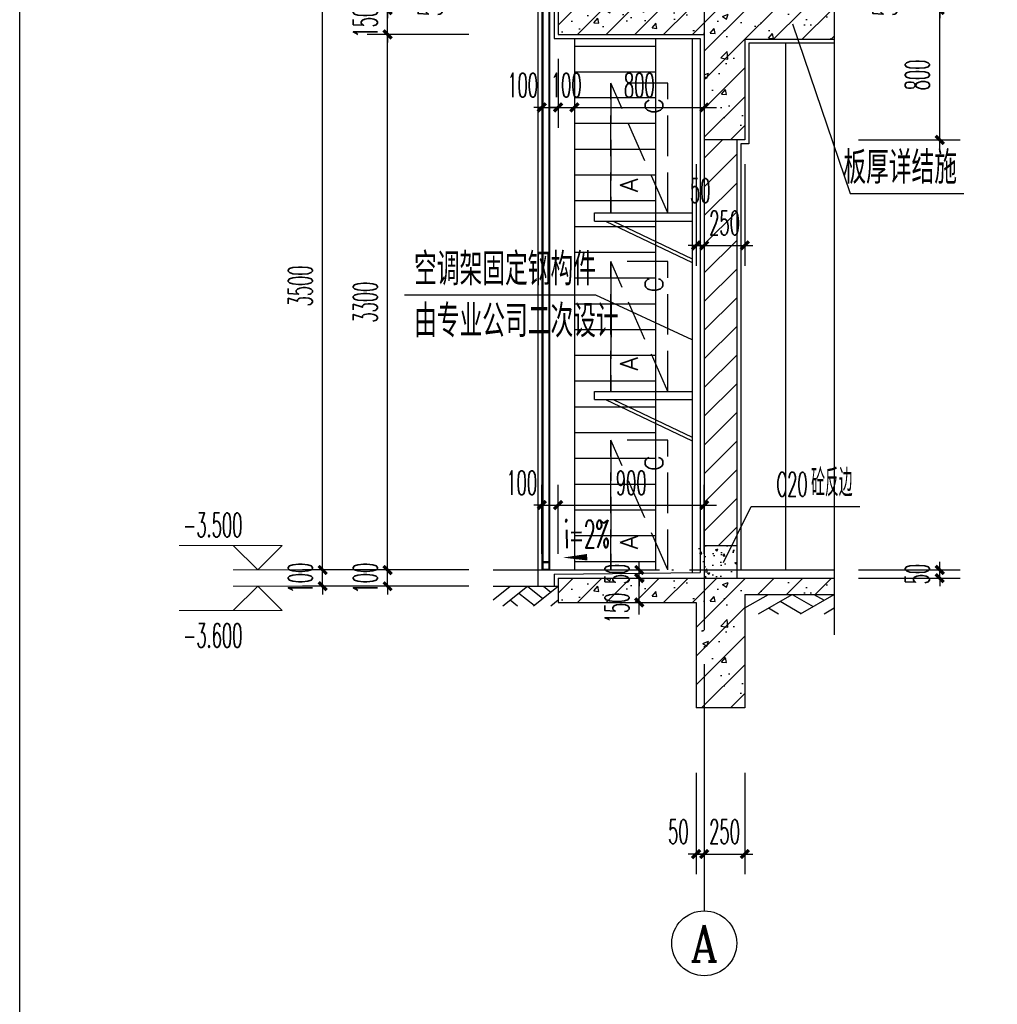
# Model space of a CAD drawing. Extents: x 1779708 to 7299578, y -1121471 to 88434.
# Tile 973 of 1056: x 6988319 to 6994339, y -979849 to -973783. Entities that reach past the tile are written whole.
import ezdxf
from ezdxf.enums import TextEntityAlignment as Align

# ---------------------------------------------------------------- set-up
doc = ezdxf.new("R2010")
doc.units = 0
doc.header["$LTSCALE"] = 1000
doc.header["$MEASUREMENT"] = 0
doc.linetypes.add('DASH', pattern=[0.35, 0.25, -0.1])
doc.linetypes.add('DOTE', pattern=[2.42, 2, -0.2, 0.02, -0.2])
doc.layers.get('0').update_dxf_attribs({"linetype": 'CONTINUOUS'})
doc.layers.get('Defpoints').update_dxf_attribs({"linetype": 'CONTINUOUS'})
for name, color, linetype in [('AXIS', 3, 'CONTINUOUS'), ('AXIS_TEXT', 7, 'CONTINUOUS'), ('DIM_LEAD', 3, 'CONTINUOUS'), ('DIM_SYMB', 3, 'CONTINUOUS'), ('DOTE', 1, 'DOTE'), ('J-空调', 64, 'CONTINUOUS'), ('PUB_TAB', 7, 'CONTINUOUS'), ('PUB_TEXT', 7, 'CONTINUOUS'), ('WALL', 255, 'CONTINUOUS'), ('WINDOW', 2, 'CONTINUOUS'), ('可见线', 6, 'CONTINUOUS'), ('填充细线', 8, 'CONTINUOUS'), ('立面中线', 140, 'CONTINUOUS'), ('立面粗线', 30, 'CONTINUOUS'), ('立面细线', 114, 'CONTINUOUS'), ('粉刷线', 213, 'CONTINUOUS')]:
    doc.layers.add(name, color=color, linetype=linetype)
doc.layers.add('DIM_ELEV', color=3, linetype='CONTINUOUS', lineweight=13)
doc.styles.add('_TCH_AXIS', font='COMPLEX', dxfattribs={"bigfont": 'GBCBIG'})
doc.styles.add('_TCH_DIM', font='SIMPLEX.shx', dxfattribs={"width": 0.7, "bigfont": 'GBCBIG.shx'})
doc.styles.add('_TCH_DIM_T3', font='SIMPLEX.shx', dxfattribs={"width": 0.494118, "bigfont": 'GBCBIG.shx'})
doc.styles.add('COMPLEX', font='COMPLEX')
doc.styles.add('dim_font', font='SIMPLEX.shx', dxfattribs={"width": 0.8})
doc.styles.add('HZTXT', font='simplex.shx', dxfattribs={"width": 0.7, "bigfont": 'HZTXT.shx'})
doc.dimstyles.new('_TCH_ARCH&&50', dxfattribs={"dimtxt": 148.75, "dimasz": 50, "dimexe": 125, "dimexo": 150, "dimgap": 63.125, "dimtad": 1, "dimdec": 0, "dimzin": 0, "dimdsep": 46, "dimtxsty": '_TCH_DIM_T3', "dimblk": 'ARCHTICK', "dimcen": 0.09, "dimdle": 75, "dimclrt": 7, "dimazin": 2, "dimtfac": 1, "dimtdec": 0, "dimtix": 1, "dimtmove": 2, "dimatfit": 3, "dimfxl": 250, "dimtolj": 1, "dimtzin": 0, "dimarcsym": 0})

# ---------------------------------------------------------------- blocks, each defined once
blk = doc.blocks.new('3r13ef')
at = {"layer": 'J-空调', "linetype": 'DASH'}
blk.add_line((0, 0), (800, 350), dxfattribs=at)
blk.add_lwpolyline([(800, 350), (0, 350)], close=True, dxfattribs=at)
blk.add_lwpolyline([(0, 350), (0, 0), (800, 0), (800, 350)], dxfattribs=at)
at = {"layer": 'J-空调', "style": 'dim_font'}
for s, p in [('A', (128.2, 183.7)), ('C', (609.5, 29.8))]:
    blk.add_text(s, height=109.5, dxfattribs=at).set_placement(p)
blk = doc.blocks.new('A$C2A051399')
at = {"layer": '可见线'}
for p, q in [((0, 304.6), (600, 304.6)), ((0, 254.6), (0, 304.6)), ((0, 254.6), (600, 254.6)), ((66.6, 254.6), (600, 0)), ((113.1, 254.6), (600, 22.2))]:
    blk.add_line(p, q, dxfattribs=at)
at = {"layer": 'J-空调', "extrusion": (0, 0, -1), "xscale": -1, "zscale": -1, "rotation": 270}
blk.add_blockref('3r13ef', (-450, 304.6), dxfattribs=at)
blk = doc.blocks.new('_ArchTick')
at = {"color": 0, "linetype": 'ByBlock', "const_width": 0.4}
blk.add_lwpolyline([(-0.5, -0.5), (0.5, 0.5)], dxfattribs=at)
blk = doc.blocks.new('*D943')
at = {"layer": 'AXIS', "color": 0, "lineweight": -2, "transparency": 16777216}
for p, q in [((6990184.6, -977173.2), (6990184.6, -977123.2)), ((6991084.6, -977173.2), (6990059.6, -977173.2)), ((6990184.6, -977273.2), (6990184.6, -977173.2)), ((6991084.6, -977273.2), (6990059.6, -977273.2)), ((6990184.6, -977273.2), (6990184.6, -977323.2))]:
    blk.add_line(p, q, dxfattribs=at)
at = {"layer": 'Defpoints', "color": 0, "transparency": 16777216}
for p in [(6990184.6, -977173.2), (6991234.6, -977173.2), (6991234.6, -977273.2)]:
    blk.add_point(p, dxfattribs=at)
at = {"layer": 'AXIS', "color": 0, "lineweight": -2, "transparency": 16777216, "xscale": 50, "yscale": 50, "zscale": 50}
for p, rotation in [((6990184.6, -977173.2), 270), ((6990184.6, -977273.2), 90)]:
    blk.add_blockref('_ArchTick', p, dxfattribs=dict(at, rotation=rotation))
at = {"layer": 'AXIS', "color": 7, "transparency": 16777216, "insert": (6990047.1, -977223.2), "char_height": 148.75, "attachment_point": 5, "rotation": 90, "style": '_TCH_DIM_T3'}
blk.add_mtext('\\A1;100', dxfattribs=at)
blk = doc.blocks.new('*D944')
at = {"layer": 'AXIS', "color": 0, "lineweight": -2, "transparency": 16777216}
for p, q in [((6990184.6, -977248.2), (6990184.6, -973598.2)), ((6991084.6, -973673.2), (6990059.6, -973673.2)), ((6991084.6, -977173.2), (6990059.6, -977173.2))]:
    blk.add_line(p, q, dxfattribs=at)
at = {"layer": 'Defpoints', "color": 0, "transparency": 16777216}
for p in [(6990184.6, -973673.2), (6991234.6, -973673.2), (6991234.6, -977173.2)]:
    blk.add_point(p, dxfattribs=at)
at = {"layer": 'AXIS', "color": 0, "lineweight": -2, "transparency": 16777216, "xscale": 50, "yscale": 50, "zscale": 50}
for p, rotation in [((6990184.6, -973673.2), 90), ((6990184.6, -977173.2), 270)]:
    blk.add_blockref('_ArchTick', p, dxfattribs=dict(at, rotation=rotation))
at = {"layer": 'AXIS', "color": 7, "transparency": 16777216, "insert": (6990047.1, -975423.2), "char_height": 148.75, "attachment_point": 5, "rotation": 90, "style": '_TCH_DIM_T3'}
blk.add_mtext('\\A1;3500', dxfattribs=at)
blk = doc.blocks.new('*D952')
at = {"layer": 'AXIS', "color": 0, "lineweight": -2, "transparency": 16777216}
for p, q in [((6992484.6, -978423.2), (6992484.6, -979048.2)), ((6992534.6, -978423.2), (6992534.6, -979048.2)), ((6992484.6, -978923.2), (6992434.6, -978923.2)), ((6992484.6, -978923.2), (6992534.6, -978923.2)), ((6992534.6, -978923.2), (6992584.6, -978923.2))]:
    blk.add_line(p, q, dxfattribs=at)
at = {"layer": 'Defpoints', "color": 0, "transparency": 16777216}
for p in [(6992484.6, -978273.2), (6992534.6, -978273.2), (6992534.6, -978923.2)]:
    blk.add_point(p, dxfattribs=at)
at = {"layer": 'AXIS', "color": 0, "lineweight": -2, "transparency": 16777216, "xscale": 50, "yscale": 50, "zscale": 50}
blk.add_blockref('_ArchTick', (6992484.6, -978923.2), dxfattribs=at)
at = {"layer": 'AXIS', "color": 0, "lineweight": -2, "transparency": 16777216, "xscale": 50, "yscale": 50, "zscale": 50, "rotation": 180}
blk.add_blockref('_ArchTick', (6992534.6, -978923.2), dxfattribs=at)
at = {"layer": 'AXIS', "color": 7, "transparency": 16777216, "insert": (6992375.1, -978785.7), "char_height": 148.75, "attachment_point": 5, "style": '_TCH_DIM_T3'}
blk.add_mtext('\\A1;50', dxfattribs=at)
blk = doc.blocks.new('*D953')
at = {"layer": 'AXIS', "color": 0, "lineweight": -2, "transparency": 16777216}
for p, q in [((6992534.6, -978423.2), (6992534.6, -979048.2)), ((6992784.6, -978423.2), (6992784.6, -979048.2)), ((6992534.6, -978923.2), (6992484.6, -978923.2)), ((6992534.6, -978923.2), (6992784.6, -978923.2)), ((6992784.6, -978923.2), (6992834.6, -978923.2))]:
    blk.add_line(p, q, dxfattribs=at)
at = {"layer": 'Defpoints', "color": 0, "transparency": 16777216}
for p in [(6992534.6, -978273.2), (6992784.6, -978273.2), (6992784.6, -978923.2)]:
    blk.add_point(p, dxfattribs=at)
at = {"layer": 'AXIS', "color": 0, "lineweight": -2, "transparency": 16777216, "xscale": 50, "yscale": 50, "zscale": 50}
blk.add_blockref('_ArchTick', (6992534.6, -978923.2), dxfattribs=at)
at = {"layer": 'AXIS', "color": 0, "lineweight": -2, "transparency": 16777216, "xscale": 50, "yscale": 50, "zscale": 50, "rotation": 180}
blk.add_blockref('_ArchTick', (6992784.6, -978923.2), dxfattribs=at)
at = {"layer": 'AXIS', "color": 7, "transparency": 16777216, "insert": (6992659.6, -978785.7), "char_height": 148.75, "attachment_point": 5, "style": '_TCH_DIM_T3'}
blk.add_mtext('\\A1;250', dxfattribs=at)
blk = doc.blocks.new('_AXISO')
blk.add_circle((0, 0), 0.5)
at = {"layer": 'AXIS_TEXT', "style": 'COMPLEX', "width": 1.041667}
blk.add_attdef('A', text='', height=0.56, dxfattribs=at).set_placement((-0.25, -0.28), (0.25, -0.28), align=Align.FIT)
blk = doc.blocks.new('*D979')
at = {"layer": 'AXIS', "color": 0, "lineweight": -2, "transparency": 16777216}
for p, q in [((6990584.6, -977173.2), (6990584.6, -977123.2)), ((6991084.6, -977173.2), (6990459.6, -977173.2)), ((6990584.6, -977273.2), (6990584.6, -977173.2)), ((6991084.6, -977273.2), (6990459.6, -977273.2)), ((6990584.6, -977273.2), (6990584.6, -977323.2))]:
    blk.add_line(p, q, dxfattribs=at)
at = {"layer": 'Defpoints', "color": 0, "transparency": 16777216}
for p in [(6990584.6, -977173.2), (6991234.6, -977173.2), (6991234.6, -977273.2)]:
    blk.add_point(p, dxfattribs=at)
at = {"layer": 'AXIS', "color": 0, "lineweight": -2, "transparency": 16777216, "xscale": 50, "yscale": 50, "zscale": 50}
for p, rotation in [((6990584.6, -977173.2), 270), ((6990584.6, -977273.2), 90)]:
    blk.add_blockref('_ArchTick', p, dxfattribs=dict(at, rotation=rotation))
at = {"layer": 'AXIS', "color": 7, "transparency": 16777216, "insert": (6990447.1, -977223.2), "char_height": 148.75, "attachment_point": 5, "rotation": 90, "style": '_TCH_DIM_T3'}
blk.add_mtext('\\A1;100', dxfattribs=at)
blk = doc.blocks.new('*D980')
at = {"layer": 'AXIS', "color": 0, "lineweight": -2, "transparency": 16777216}
for p, q in [((6990584.6, -977248.2), (6990584.6, -973798.2)), ((6991084.6, -973873.2), (6990459.6, -973873.2)), ((6991084.6, -977173.2), (6990459.6, -977173.2))]:
    blk.add_line(p, q, dxfattribs=at)
at = {"layer": 'Defpoints', "color": 0, "transparency": 16777216}
for p in [(6990584.6, -973873.2), (6991234.6, -973873.2), (6991234.6, -977173.2)]:
    blk.add_point(p, dxfattribs=at)
at = {"layer": 'AXIS', "color": 0, "lineweight": -2, "transparency": 16777216, "xscale": 50, "yscale": 50, "zscale": 50}
for p, rotation in [((6990584.6, -973873.2), 90), ((6990584.6, -977173.2), 270)]:
    blk.add_blockref('_ArchTick', p, dxfattribs=dict(at, rotation=rotation))
at = {"layer": 'AXIS', "color": 7, "transparency": 16777216, "insert": (6990447.1, -975523.2), "char_height": 148.75, "attachment_point": 5, "rotation": 90, "style": '_TCH_DIM_T3'}
blk.add_mtext('\\A1;3300', dxfattribs=at)
blk = doc.blocks.new('*D981')
at = {"layer": 'AXIS', "color": 0, "lineweight": -2, "transparency": 16777216}
for p, q in [((6990584.6, -973723.2), (6990584.6, -973673.2)), ((6991084.6, -973723.2), (6990459.6, -973723.2)), ((6990584.6, -973873.2), (6990584.6, -973723.2)), ((6991084.6, -973873.2), (6990459.6, -973873.2)), ((6990584.6, -973873.2), (6990584.6, -973923.2))]:
    blk.add_line(p, q, dxfattribs=at)
at = {"layer": 'Defpoints', "color": 0, "transparency": 16777216}
for p in [(6990584.6, -973723.2), (6991234.6, -973723.2), (6991234.6, -973873.2)]:
    blk.add_point(p, dxfattribs=at)
at = {"layer": 'AXIS', "color": 0, "lineweight": -2, "transparency": 16777216, "xscale": 50, "yscale": 50, "zscale": 50}
for p, rotation in [((6990584.6, -973723.2), 270), ((6990584.6, -973873.2), 90)]:
    blk.add_blockref('_ArchTick', p, dxfattribs=dict(at, rotation=rotation))
at = {"layer": 'AXIS', "color": 7, "transparency": 16777216, "insert": (6990447.1, -973798.2), "char_height": 148.75, "attachment_point": 5, "rotation": 90, "style": '_TCH_DIM_T3'}
blk.add_mtext('\\A1;150', dxfattribs=at)
blk = doc.blocks.new('*D982')
at = {"layer": 'AXIS', "color": 0, "lineweight": -2, "transparency": 16777216}
for p, q in [((6990584.6, -973673.2), (6990584.6, -973623.2)), ((6991084.6, -973673.2), (6990459.6, -973673.2)), ((6990584.6, -973723.2), (6990584.6, -973673.2)), ((6991084.6, -973723.2), (6990459.6, -973723.2)), ((6990584.6, -973723.2), (6990584.6, -973773.2))]:
    blk.add_line(p, q, dxfattribs=at)
at = {"layer": 'Defpoints', "color": 0, "transparency": 16777216}
for p in [(6990584.6, -973673.2), (6991234.6, -973673.2), (6991234.6, -973723.2)]:
    blk.add_point(p, dxfattribs=at)
at = {"layer": 'AXIS', "color": 0, "lineweight": -2, "transparency": 16777216, "xscale": 50, "yscale": 50, "zscale": 50}
for p, rotation in [((6990584.6, -973673.2), 270), ((6990584.6, -973723.2), 90)]:
    blk.add_blockref('_ArchTick', p, dxfattribs=dict(at, rotation=rotation))
at = {"layer": 'AXIS', "color": 7, "transparency": 16777216, "insert": (6990847.1, -973698.2), "char_height": 148.75, "attachment_point": 5, "rotation": 90, "style": '_TCH_DIM_T3'}
blk.add_mtext('\\A1;50', dxfattribs=at)
blk = doc.blocks.new('$LinePat$素土夯实')
at = {"color": 0}
for p, q in [((0, -210), (210, 0)), ((120, -300), (420, 0)), ((420, 0), (607.5, -187.5)), ((495, -300), (795, 0)), ((615, 0), (705, -90)), ((315, -105), (502.5, -292.5)), ((210, -210), (300, -300)), ((705, -300), (795, -210))]:
    blk.add_line(p, q, dxfattribs=at)
blk = doc.blocks.new('*D1006')
at = {"layer": 'AXIS', "color": 0, "lineweight": -2, "transparency": 16777216}
for p, q in [((6992484.6, -974673.2), (6992484.6, -975298.2)), ((6992534.6, -974673.2), (6992534.6, -975298.2)), ((6992484.6, -975173.2), (6992434.6, -975173.2)), ((6992484.6, -975173.2), (6992534.6, -975173.2)), ((6992534.6, -975173.2), (6992584.6, -975173.2))]:
    blk.add_line(p, q, dxfattribs=at)
at = {"layer": 'Defpoints', "color": 0, "transparency": 16777216}
for p in [(6992484.6, -974523.2), (6992534.6, -974523.2), (6992534.6, -975173.2)]:
    blk.add_point(p, dxfattribs=at)
at = {"layer": 'AXIS', "color": 0, "lineweight": -2, "transparency": 16777216, "xscale": 50, "yscale": 50, "zscale": 50}
blk.add_blockref('_ArchTick', (6992484.6, -975173.2), dxfattribs=at)
at = {"layer": 'AXIS', "color": 0, "lineweight": -2, "transparency": 16777216, "xscale": 50, "yscale": 50, "zscale": 50, "rotation": 180}
blk.add_blockref('_ArchTick', (6992534.6, -975173.2), dxfattribs=at)
at = {"layer": 'AXIS', "color": 7, "transparency": 16777216, "insert": (6992509.6, -974835.7), "char_height": 148.75, "attachment_point": 5, "style": '_TCH_DIM_T3'}
blk.add_mtext('\\A1;50', dxfattribs=at)
blk = doc.blocks.new('*D1007')
at = {"layer": 'AXIS', "color": 0, "lineweight": -2, "transparency": 16777216}
for p, q in [((6992534.6, -974673.2), (6992534.6, -975298.2)), ((6992784.6, -974673.2), (6992784.6, -975298.2)), ((6992534.6, -975173.2), (6992484.6, -975173.2)), ((6992534.6, -975173.2), (6992784.6, -975173.2)), ((6992784.6, -975173.2), (6992834.6, -975173.2))]:
    blk.add_line(p, q, dxfattribs=at)
at = {"layer": 'Defpoints', "color": 0, "transparency": 16777216}
for p in [(6992534.6, -974523.2), (6992784.6, -974523.2), (6992784.6, -975173.2)]:
    blk.add_point(p, dxfattribs=at)
at = {"layer": 'AXIS', "color": 0, "lineweight": -2, "transparency": 16777216, "xscale": 50, "yscale": 50, "zscale": 50}
blk.add_blockref('_ArchTick', (6992534.6, -975173.2), dxfattribs=at)
at = {"layer": 'AXIS', "color": 0, "lineweight": -2, "transparency": 16777216, "xscale": 50, "yscale": 50, "zscale": 50, "rotation": 180}
blk.add_blockref('_ArchTick', (6992784.6, -975173.2), dxfattribs=at)
at = {"layer": 'AXIS', "color": 7, "transparency": 16777216, "insert": (6992659.6, -975035.7), "char_height": 148.75, "attachment_point": 5, "style": '_TCH_DIM_T3'}
blk.add_mtext('\\A1;250', dxfattribs=at)
blk = doc.blocks.new('*D1008')
at = {"layer": 'AXIS', "color": 0, "lineweight": -2, "transparency": 16777216}
for p, q in [((6993984.6, -977173.2), (6993984.6, -977123.2)), ((6993484.6, -977173.2), (6994109.6, -977173.2)), ((6993984.6, -977223.2), (6993984.6, -977173.2)), ((6993484.6, -977223.2), (6994109.6, -977223.2)), ((6993984.6, -977223.2), (6993984.6, -977273.2))]:
    blk.add_line(p, q, dxfattribs=at)
at = {"layer": 'Defpoints', "color": 0, "transparency": 16777216}
for p in [(6993334.6, -977173.2), (6993984.6, -977173.2), (6993334.6, -977223.2)]:
    blk.add_point(p, dxfattribs=at)
at = {"layer": 'AXIS', "color": 0, "lineweight": -2, "transparency": 16777216, "xscale": 50, "yscale": 50, "zscale": 50}
for p, rotation in [((6993984.6, -977173.2), 270), ((6993984.6, -977223.2), 90)]:
    blk.add_blockref('_ArchTick', p, dxfattribs=dict(at, rotation=rotation))
at = {"layer": 'AXIS', "color": 7, "transparency": 16777216, "insert": (6993847.1, -977198.2), "char_height": 148.75, "attachment_point": 5, "rotation": 90, "style": '_TCH_DIM_T3'}
blk.add_mtext('\\A1;50', dxfattribs=at)
blk = doc.blocks.new('*D1028')
at = {"layer": 'AXIS', "color": 0, "lineweight": -2, "transparency": 16777216}
for p, q in [((6992134.6, -977448.2), (6992134.6, -977148.2)), ((6991934.6, -977223.2), (6992259.6, -977223.2)), ((6991934.6, -977373.2), (6992259.6, -977373.2))]:
    blk.add_line(p, q, dxfattribs=at)
at = {"layer": 'Defpoints', "color": 0, "transparency": 16777216}
for p in [(6991784.6, -977223.2), (6992134.6, -977223.2), (6991784.6, -977373.2)]:
    blk.add_point(p, dxfattribs=at)
at = {"layer": 'AXIS', "color": 0, "lineweight": -2, "transparency": 16777216, "xscale": 50, "yscale": 50, "zscale": 50}
for p, rotation in [((6992134.6, -977223.2), 90), ((6992134.6, -977373.2), 270)]:
    blk.add_blockref('_ArchTick', p, dxfattribs=dict(at, rotation=rotation))
at = {"layer": 'AXIS', "color": 7, "transparency": 16777216, "insert": (6991997.1, -977407.6), "char_height": 148.75, "attachment_point": 5, "rotation": 90, "style": '_TCH_DIM_T3'}
blk.add_mtext('\\A1;150', dxfattribs=at)
blk = doc.blocks.new('*D1029')
at = {"layer": 'AXIS', "color": 0, "lineweight": -2, "transparency": 16777216}
for p, q in [((6992134.6, -977173.2), (6992134.6, -977123.2)), ((6991934.6, -977173.2), (6992259.6, -977173.2)), ((6992134.6, -977223.2), (6992134.6, -977173.2)), ((6991934.6, -977223.2), (6992259.6, -977223.2)), ((6992134.6, -977223.2), (6992134.6, -977273.2))]:
    blk.add_line(p, q, dxfattribs=at)
at = {"layer": 'Defpoints', "color": 0, "transparency": 16777216}
for p in [(6991784.6, -977173.2), (6992134.6, -977173.2), (6991784.6, -977223.2)]:
    blk.add_point(p, dxfattribs=at)
at = {"layer": 'AXIS', "color": 0, "lineweight": -2, "transparency": 16777216, "xscale": 50, "yscale": 50, "zscale": 50}
for p, rotation in [((6992134.6, -977173.2), 270), ((6992134.6, -977223.2), 90)]:
    blk.add_blockref('_ArchTick', p, dxfattribs=dict(at, rotation=rotation))
at = {"layer": 'AXIS', "color": 7, "transparency": 16777216, "insert": (6991997.1, -977198.2), "char_height": 148.75, "attachment_point": 5, "rotation": 90, "style": '_TCH_DIM_T3'}
blk.add_mtext('\\A1;50', dxfattribs=at)
blk = doc.blocks.new('*D1042')
at = {"layer": 'AXIS', "color": 0, "lineweight": -2, "transparency": 16777216}
for p, q in [((6993984.6, -974598.2), (6993984.6, -973648.2)), ((6993484.6, -973723.2), (6994109.6, -973723.2)), ((6993484.6, -974523.2), (6994109.6, -974523.2))]:
    blk.add_line(p, q, dxfattribs=at)
at = {"layer": 'Defpoints', "color": 0, "transparency": 16777216}
for p in [(6993334.6, -973723.2), (6993984.6, -973723.2), (6993334.6, -974523.2)]:
    blk.add_point(p, dxfattribs=at)
at = {"layer": 'AXIS', "color": 0, "lineweight": -2, "transparency": 16777216, "xscale": 50, "yscale": 50, "zscale": 50}
for p, rotation in [((6993984.6, -973723.2), 90), ((6993984.6, -974523.2), 270)]:
    blk.add_blockref('_ArchTick', p, dxfattribs=dict(at, rotation=rotation))
at = {"layer": 'AXIS', "color": 7, "transparency": 16777216, "insert": (6993847.1, -974123.2), "char_height": 148.75, "attachment_point": 5, "rotation": 90, "style": '_TCH_DIM_T3'}
blk.add_mtext('\\A1;800', dxfattribs=at)
blk = doc.blocks.new('*D1043')
at = {"layer": 'AXIS', "color": 0, "lineweight": -2, "transparency": 16777216}
for p, q in [((6993984.6, -973673.2), (6993984.6, -973623.2)), ((6993484.6, -973673.2), (6994109.6, -973673.2)), ((6993984.6, -973723.2), (6993984.6, -973673.2)), ((6993484.6, -973723.2), (6994109.6, -973723.2)), ((6993984.6, -973723.2), (6993984.6, -973773.2))]:
    blk.add_line(p, q, dxfattribs=at)
at = {"layer": 'Defpoints', "color": 0, "transparency": 16777216}
for p in [(6993334.6, -973673.2), (6993984.6, -973673.2), (6993334.6, -973723.2)]:
    blk.add_point(p, dxfattribs=at)
at = {"layer": 'AXIS', "color": 0, "lineweight": -2, "transparency": 16777216, "xscale": 50, "yscale": 50, "zscale": 50}
for p, rotation in [((6993984.6, -973673.2), 270), ((6993984.6, -973723.2), 90)]:
    blk.add_blockref('_ArchTick', p, dxfattribs=dict(at, rotation=rotation))
at = {"layer": 'AXIS', "color": 7, "transparency": 16777216, "insert": (6993647.1, -973698.2), "char_height": 148.75, "attachment_point": 5, "rotation": 90, "style": '_TCH_DIM_T3'}
blk.add_mtext('\\A1;50', dxfattribs=at)
blk = doc.blocks.new('*D1045')
at = {"layer": 'AXIS', "color": 0, "lineweight": -2, "transparency": 16777216}
for p, q in [((6991534.6, -974023.2), (6991534.6, -974448.2)), ((6991634.6, -974023.2), (6991634.6, -974448.2)), ((6991534.6, -974323.2), (6991484.6, -974323.2)), ((6991534.6, -974323.2), (6991634.6, -974323.2)), ((6991634.6, -974323.2), (6991684.6, -974323.2))]:
    blk.add_line(p, q, dxfattribs=at)
at = {"layer": 'Defpoints', "color": 0, "transparency": 16777216}
for p in [(6991534.6, -973873.2), (6991634.6, -973873.2), (6991634.6, -974323.2)]:
    blk.add_point(p, dxfattribs=at)
at = {"layer": 'AXIS', "color": 0, "lineweight": -2, "transparency": 16777216, "xscale": 50, "yscale": 50, "zscale": 50}
blk.add_blockref('_ArchTick', (6991534.6, -974323.2), dxfattribs=at)
at = {"layer": 'AXIS', "color": 0, "lineweight": -2, "transparency": 16777216, "xscale": 50, "yscale": 50, "zscale": 50, "rotation": 180}
blk.add_blockref('_ArchTick', (6991634.6, -974323.2), dxfattribs=at)
at = {"layer": 'AXIS', "color": 7, "transparency": 16777216, "insert": (6991416.4, -974185.7), "char_height": 148.75, "attachment_point": 5, "style": '_TCH_DIM_T3'}
blk.add_mtext('\\A1;100', dxfattribs=at)
blk = doc.blocks.new('*D1046')
at = {"layer": 'AXIS', "color": 0, "lineweight": -2, "transparency": 16777216}
for p, q in [((6991634.6, -974023.2), (6991634.6, -974448.2)), ((6991734.6, -974023.2), (6991734.6, -974448.2)), ((6991634.6, -974323.2), (6991584.6, -974323.2)), ((6991634.6, -974323.2), (6991734.6, -974323.2)), ((6991734.6, -974323.2), (6991784.6, -974323.2))]:
    blk.add_line(p, q, dxfattribs=at)
at = {"layer": 'Defpoints', "color": 0, "transparency": 16777216}
for p in [(6991634.6, -973873.2), (6991734.6, -973873.2), (6991734.6, -974323.2)]:
    blk.add_point(p, dxfattribs=at)
at = {"layer": 'AXIS', "color": 0, "lineweight": -2, "transparency": 16777216, "xscale": 50, "yscale": 50, "zscale": 50}
blk.add_blockref('_ArchTick', (6991634.6, -974323.2), dxfattribs=at)
at = {"layer": 'AXIS', "color": 0, "lineweight": -2, "transparency": 16777216, "xscale": 50, "yscale": 50, "zscale": 50, "rotation": 180}
blk.add_blockref('_ArchTick', (6991734.6, -974323.2), dxfattribs=at)
at = {"layer": 'AXIS', "color": 7, "transparency": 16777216, "insert": (6991684.6, -974185.7), "char_height": 148.75, "attachment_point": 5, "style": '_TCH_DIM_T3'}
blk.add_mtext('\\A1;100', dxfattribs=at)
blk = doc.blocks.new('*D1047')
at = {"layer": 'AXIS', "color": 0, "lineweight": -2, "transparency": 16777216}
for p, q in [((6991734.6, -974023.2), (6991734.6, -974448.2)), ((6992534.6, -974023.2), (6992534.6, -974448.2)), ((6991659.6, -974323.2), (6992609.6, -974323.2))]:
    blk.add_line(p, q, dxfattribs=at)
at = {"layer": 'Defpoints', "color": 0, "transparency": 16777216}
for p in [(6991734.6, -973873.2), (6992534.6, -973873.2), (6992534.6, -974323.2)]:
    blk.add_point(p, dxfattribs=at)
at = {"layer": 'AXIS', "color": 0, "lineweight": -2, "transparency": 16777216, "xscale": 50, "yscale": 50, "zscale": 50, "rotation": 180}
blk.add_blockref('_ArchTick', (6991734.6, -974323.2), dxfattribs=at)
at = {"layer": 'AXIS', "color": 0, "lineweight": -2, "transparency": 16777216, "xscale": 50, "yscale": 50, "zscale": 50}
blk.add_blockref('_ArchTick', (6992534.6, -974323.2), dxfattribs=at)
at = {"layer": 'AXIS', "color": 7, "transparency": 16777216, "insert": (6992134.6, -974185.7), "char_height": 148.75, "attachment_point": 5, "style": '_TCH_DIM_T3'}
blk.add_mtext('\\A1;800', dxfattribs=at)
blk = doc.blocks.new('*D1048')
at = {"layer": 'AXIS', "color": 0, "lineweight": -2, "transparency": 16777216}
for p, q in [((6991534.6, -977073.2), (6991534.6, -976648.2)), ((6991634.6, -977073.2), (6991634.6, -976648.2)), ((6991534.6, -976773.2), (6991484.6, -976773.2)), ((6991534.6, -976773.2), (6991634.6, -976773.2)), ((6991634.6, -976773.2), (6991684.6, -976773.2))]:
    blk.add_line(p, q, dxfattribs=at)
at = {"layer": 'Defpoints', "color": 0, "transparency": 16777216}
for p in [(6991634.6, -976773.2), (6991534.6, -977223.2), (6991634.6, -977223.2)]:
    blk.add_point(p, dxfattribs=at)
at = {"layer": 'AXIS', "color": 0, "lineweight": -2, "transparency": 16777216, "xscale": 50, "yscale": 50, "zscale": 50}
blk.add_blockref('_ArchTick', (6991534.6, -976773.2), dxfattribs=at)
at = {"layer": 'AXIS', "color": 0, "lineweight": -2, "transparency": 16777216, "xscale": 50, "yscale": 50, "zscale": 50, "rotation": 180}
blk.add_blockref('_ArchTick', (6991634.6, -976773.2), dxfattribs=at)
at = {"layer": 'AXIS', "color": 7, "transparency": 16777216, "insert": (6991410.5, -976635.7), "char_height": 148.75, "attachment_point": 5, "style": '_TCH_DIM_T3'}
blk.add_mtext('\\A1;100', dxfattribs=at)
blk = doc.blocks.new('*D1049')
at = {"layer": 'AXIS', "color": 0, "lineweight": -2, "transparency": 16777216}
for p, q in [((6991634.6, -977073.2), (6991634.6, -976648.2)), ((6992534.6, -977073.2), (6992534.6, -976648.2)), ((6991559.6, -976773.2), (6992609.6, -976773.2))]:
    blk.add_line(p, q, dxfattribs=at)
at = {"layer": 'Defpoints', "color": 0, "transparency": 16777216}
for p in [(6992534.6, -976773.2), (6991634.6, -977223.2), (6992534.6, -977223.2)]:
    blk.add_point(p, dxfattribs=at)
at = {"layer": 'AXIS', "color": 0, "lineweight": -2, "transparency": 16777216, "xscale": 50, "yscale": 50, "zscale": 50, "rotation": 180}
blk.add_blockref('_ArchTick', (6991634.6, -976773.2), dxfattribs=at)
at = {"layer": 'AXIS', "color": 0, "lineweight": -2, "transparency": 16777216, "xscale": 50, "yscale": 50, "zscale": 50}
blk.add_blockref('_ArchTick', (6992534.6, -976773.2), dxfattribs=at)
at = {"layer": 'AXIS', "color": 7, "transparency": 16777216, "insert": (6992084.6, -976635.7), "char_height": 148.75, "attachment_point": 5, "style": '_TCH_DIM_T3'}
blk.add_mtext('\\A1;900', dxfattribs=at)

msp = doc.modelspace()

# ---------------------------------------------------------------- hatches: boundary and pattern name
at = {"layer": '填充细线'}
h = msp.add_hatch(dxfattribs=at)
h.set_pattern_fill('钢筋混凝土', color=114, scale=50)
h.set_pattern_definition([(45, (6991634.59, -974523.25), (-88.388, 88.388), []), (50, (6991634.6, -974523.25), (358.63, -31.376), [37.5, -412.5]), (355, (6991634.6, -974523.25), (-69.376, 376.096), [30, -330]), (100.451, (6991664.47, -974525.86), (289.255, 344.72), [31.87, -350.57]), (46.184, (6991634.6, -974423.25), (533.62, -82.76), [56.25, -618.75]), (96.636, (6991679.05, -974430.14), (467.33, 487.06), [47.8, -525.86]), (351.184, (6991634.6, -974423.25), (467.33, 487.06), [45, -495]), (21, (6991684.6, -974448.25), (298.454, -201.31), [37.5, -412.5]), (326, (6991684.6, -974448.25), (121.66, 362.575), [30, -330]), (71.451, (6991709.46, -974465.02), (420.11, 161.265), [31.87, -350.57]), (37.5, (6991634.59, -974523.25), (6.08, 166.447), [0, -326, 0, -335, 0, -331.25]), (7.5, (6991634.59, -974523.25), (131.535, 197.206), [0, -191, 0, -318.5, 0, -126.25]), (327.5, (6991523.09, -974523.25), (266.911, -11.277), [0, -125, 0, -390, 0, -517.5]), (317.5, (6991473.09, -974523.25), (291.593, 50.052), [0, -162.5, 0, -259, 0, -367.5])])
h.paths.add_polyline_path([(6993334.6, -973723.2), (6991634.6, -973723.2), (6991634.6, -973873.2), (6992534.6, -973873.2), (6992534.6, -974523.2), (6992784.6, -974523.2), (6992784.6, -973903.2), (6993334.6, -973903.2)])
h = msp.add_hatch(dxfattribs=at)
h.set_pattern_fill('普通砖', color=114, scale=50)
h.set_pattern_definition([(45, (6992534.59, -976933.49), (-88.3884, 88.3884), [])])
h.paths.add_polyline_path([(6992734.6, -974523.2), (6992534.6, -974523.2), (6992534.6, -977023.2), (6992734.6, -977023.2)])
h = msp.add_hatch(dxfattribs=at)
h.set_pattern_fill('混凝土', color=114, scale=20)
h.set_pattern_definition([(50, (6992534.59, -977223.25), (143.45, -12.55), [15, -165]), (355, (6992534.59, -977223.25), (-27.75, 150.44), [12, -132]), (100.45, (6992546.54, -977224.3), (115.7, 137.89), [12.75, -140.23]), (46.184, (6992534.59, -977183.25), (213.45, -33.1), [22.5, -247.5]), (96.64, (6992552.37, -977186), (186.93, 194.82), [19.12, -210.34]), (351.18, (6992534.59, -977183.25), (186.93, 194.82), [18, -198]), (21, (6992554.59, -977193.25), (119.38, -80.524), [15, -165]), (326, (6992554.59, -977193.25), (48.66, 145.03), [12, -132]), (71.45, (6992564.53, -977199.96), (168.045, 64.51), [12.75, -140.23]), (37.5, (6992534.585, -977223.25), (2.432, 66.579), [0, -130.4, 0, -134, 0, -132.5]), (7.5, (6992534.585, -977223.25), (52.614, 78.882), [0, -76.4, 0, -127.4, 0, -50.5]), (327.5, (6992489.985, -977223.25), (106.7645, -4.511), [0, -50, 0, -156, 0, -207]), (317.5, (6992469.985, -977223.25), (116.637, 20.02), [0, -65, 0, -103.6, 0, -147])])
h.paths.add_polyline_path([(6992734.6, -977023.2), (6992484.6, -977023.2), (6992484.6, -977223.2), (6992734.6, -977223.2)])
h = msp.add_hatch(dxfattribs=at)
h.set_pattern_fill('钢筋混凝土', color=114, scale=50)
h.set_pattern_definition([(45, (6991634.59, -978023.25), (-88.388, 88.388), []), (50, (6991634.6, -978023.25), (358.63, -31.376), [37.5, -412.5]), (355, (6991634.6, -978023.25), (-69.376, 376.096), [30, -330]), (100.451, (6991664.47, -978025.86), (289.255, 344.72), [31.87, -350.57]), (46.184, (6991634.6, -977923.25), (533.62, -82.76), [56.25, -618.75]), (96.636, (6991679.05, -977930.14), (467.33, 487.06), [47.8, -525.86]), (351.184, (6991634.6, -977923.25), (467.33, 487.06), [45, -495]), (21, (6991684.6, -977948.25), (298.454, -201.31), [37.5, -412.5]), (326, (6991684.6, -977948.25), (121.66, 362.575), [30, -330]), (71.451, (6991709.46, -977965.02), (420.11, 161.265), [31.87, -350.57]), (37.5, (6991634.59, -978023.25), (6.08, 166.447), [0, -326, 0, -335, 0, -331.25]), (7.5, (6991634.59, -978023.25), (131.535, 197.206), [0, -191, 0, -318.5, 0, -126.25]), (327.5, (6991523.09, -978023.25), (266.911, -11.277), [0, -125, 0, -390, 0, -517.5]), (317.5, (6991473.09, -978023.25), (291.593, 50.052), [0, -162.5, 0, -259, 0, -367.5])])
h.paths.add_polyline_path([(6992784.6, -977323.2), (6993334.6, -977323.2), (6993334.6, -977223.2), (6991634.6, -977223.2), (6991634.6, -977373.2), (6992484.6, -977373.2), (6992484.6, -978023.2), (6992784.6, -978023.2)])
at = {"layer": '立面细线'}
h = msp.add_hatch(dxfattribs=at)
h.set_pattern_fill('ANSI31', color=256, scale=100, angle=135, style=0)
h.set_pattern_definition([(180, (6985.29, -29700), (-1e-14, -158.75), [])])
h.paths.add_polyline_path([(6992234.6, -973898.2), (6991734.6, -973898.2), (6991734.6, -977173.2), (6992234.6, -977173.2)])

# ---------------------------------------------------------------- linework, layer by layer
at = {"layer": 'AXIS'}
msp.add_line((6992534.6, -978273.2), (6992534.6, -979273.2), dxfattribs=at)
at = {"layer": 'DIM_ELEV'}
for p, q in [((6989934.6, -977023.2), (6989301.3, -977023.2)), ((6989784.6, -977173.2), (6989634.6, -977023.2)), ((6989784.6, -977173.2), (6989934.6, -977023.2)), ((6990584.6, -977173.2), (6989634.6, -977173.2)), ((6989784.6, -977273.2), (6989634.6, -977423.2)), ((6990584.6, -977273.2), (6989634.6, -977273.2)), ((6989784.6, -977273.2), (6989934.6, -977423.2)), ((6989934.6, -977423.2), (6989301.3, -977423.2))]:
    msp.add_line(p, q, dxfattribs=at)
at = {"layer": 'DIM_LEAD'}
for p, q in [((6993077.8, -973809.1), (6993432.9, -974854.1)), ((6993077.8, -973809.1), (6993432.9, -974854.1)), ((6993432.9, -974854.1), (6994132.3, -974854.1)), ((6991867.3, -975479.4), (6990687.8, -975479.4)), ((6992459.6, -975754.4), (6991867.3, -975479.4)), ((6992459.6, -975754.4), (6991867.3, -975479.4)), ((6992653.6, -977127.2), (6992823.7, -976781.8)), ((6992653.6, -977127.2), (6992823.7, -976781.8)), ((6992823.7, -976781.8), (6993492.8, -976781.8))]:
    msp.add_line(p, q, dxfattribs=at)
at = {"layer": 'DIM_SYMB'}
msp.add_lwpolyline([(6993334.6, -948123.2), (6993334.6, -962792), (6993439.6, -962830.2), (6993229.6, -962867.2), (6993334.6, -962904.5), (6993334.6, -977573.2)], dxfattribs=at)
msp.add_lwpolyline([(6991972.1, -977091.8, 0, 0, 0), (6991663.7, -977096.9, 0, 40, 0), (6991813.6, -977094.4, 0, 0, 0)], format="xyseb", dxfattribs=at)
at = {"layer": 'DOTE', "linetype": 'DOTE', "ltscale": 0.5}
for p, q in [((6992534.6, -949923.2), (6992534.6, -978273.2)), ((6991234.6, -977173.2), (6993334.6, -977173.2))]:
    msp.add_line(p, q, dxfattribs=at)
at = {"layer": 'PUB_TAB'}
msp.add_line((6988319.2, -982200.2), (6988319.2, -945400.2), dxfattribs=at)
at = {"layer": 'WALL'}
for p, q in [((6991634.6, -973723.2), (6991634.6, -973873.2)), ((6991634.6, -973873.2), (6992534.6, -973873.2)), ((6992534.6, -973873.2), (6992534.6, -974523.2)), ((6992784.6, -973903.2), (6992784.6, -974523.2)), ((6992784.6, -973903.2), (6993334.6, -973903.2)), ((6992784.6, -974523.2), (6992534.6, -974523.2)), ((6992534.6, -974523.2), (6992534.6, -977223.2)), ((6992734.6, -974523.2), (6992734.6, -977223.2)), ((6992534.6, -977023.2), (6992734.6, -977023.2)), ((6991634.6, -977223.2), (6993334.6, -977223.2)), ((6991634.6, -977223.2), (6991634.6, -977373.2)), ((6992784.6, -977323.2), (6992784.6, -978023.2)), ((6992784.6, -977323.2), (6993334.6, -977323.2)), ((6991634.6, -977373.2), (6992484.6, -977373.2)), ((6992484.6, -977373.2), (6992484.6, -978023.2)), ((6992784.6, -978023.2), (6992484.6, -978023.2))]:
    msp.add_line(p, q, dxfattribs=at)
at = {"layer": 'WINDOW'}
for points in [[(6991584.6, -977173.2), (6991584.6, -970223.2), (6991534.6, -970223.2), (6991534.6, -977173.2)], [(6991579.6, -977168.2), (6991579.6, -970228.2), (6991539.6, -970228.2), (6991539.6, -977168.2)], [(6991534.6, -977173.2), (6991584.6, -977173.2), (6991584.6, -977123.2), (6991534.6, -977123.2)], [(6991539.6, -977168.2), (6991579.6, -977168.2), (6991579.6, -977128.2), (6991539.6, -977128.2)]]:
    msp.add_lwpolyline(points, close=True, dxfattribs=at)
at = {"layer": '可见线'}
msp.add_line((6992459.6, -973898.2), (6992459.6, -977188.8), dxfattribs=at)
at = {"layer": '立面中线'}
for p, q in [((6991734.6, -973898.2), (6991734.6, -977173.2)), ((6992234.6, -973898.2), (6992234.6, -977173.2)), ((6993034.6, -973928.2), (6993034.6, -977173.2))]:
    msp.add_line(p, q, dxfattribs=at)
at = {"layer": '立面粗线', "ltscale": 0.5}
msp.add_line((6991234.6, -977273.2), (6991634.6, -977273.2), dxfattribs=at)
at = {"layer": '粉刷线'}
for p, q in [((6991509.6, -970248.2), (6991509.6, -977273.2)), ((6991609.6, -973698.2), (6991609.6, -973898.2)), ((6991609.6, -973898.2), (6992509.6, -973898.2)), ((6992509.6, -973898.2), (6992509.6, -977188.2)), ((6992759.6, -974548.2), (6992759.6, -977173.2)), ((6991609.6, -977198.2), (6992509.6, -977188.2)), ((6991609.6, -977198.2), (6991609.6, -977273.2)), ((6992734.6, -977173.2), (6993334.6, -977173.2))]:
    msp.add_line(p, q, dxfattribs=at)
msp.add_lwpolyline([(6993334.6, -973928.2), (6992809.6, -973928.2), (6992809.6, -974548.2), (6992759.6, -974548.2)], dxfattribs=at)

# ---------------------------------------------------------------- block references
for p in [(6991859.6, -975277.8), (6991859.6, -976377.8)]:
    msp.add_blockref('A$C2A051399', p)
at = {"layer": 'AXIS'}
ref = msp.add_blockref('_AXISO', (6992534.6, -979473.2), dxfattribs=dict(at, xscale=400, yscale=400, zscale=400))
ref.add_attrib('A', 'A', dxfattribs={"layer": 'AXIS_TEXT', "height": 222.7, "style": '_TCH_AXIS', "width": 0.888889}).set_placement((6992449.7, -979584.6), (6992619.4, -979584.6), align=Align.FIT)
at = {"layer": 'J-空调', "extrusion": (0, 0, -1), "xscale": -1, "zscale": -1, "rotation": 270}
msp.add_blockref('3r13ef', (-6992309.6, -977173.2), dxfattribs=at)
at = {"layer": '填充细线', "color": 114, "yscale": 0.4, "zscale": 0.4}
for p, xscale, rotation in [((6991234.6, -977273.2), 0.5031446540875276, 1.50077398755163e-10), ((6992784.6, -977323.2), 0.6918238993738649, 1.45529598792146e-10)]:
    msp.add_blockref('$LinePat$素土夯实', p, dxfattribs=dict(at, xscale=xscale, rotation=rotation))

# ---------------------------------------------------------------- texts
at = {"layer": 'PUB_TEXT', "color": 7}
for s, height, style, width, p in [('板厚详结施', 200, 'HZTXT', 0.7, (6993391, -974794.1)), ('空调架固定钢构件', 200, 'HZTXT', 0.7, (6990747.8, -975419.4)), ('由专业公司二次设计', 200, 'HZTXT', 0.7, (6990747.8, -975739.4)), ('砼反边', 168.79, '_TCH_DIM', 0.7, (6993192.7, -976720)), ('C20', 148.75, '_TCH_DIM', 0.494118, (6992979.2, -976720)), ('-3.500', 148.75, '_TCH_DIM', 0.494118, (6989325.1, -976970.7)), ('-3.600', 148.75, '_TCH_DIM', 0.494118, (6989325.1, -977650.7))]:
    msp.add_text(s, height=height, dxfattribs=dict(at, style=style, width=width)).set_placement(p)
at = {"layer": 'PUB_TEXT', "color": 7, "style": '_TCH_DIM', "width": 0.494118}
msp.add_text('i=2%', height=170, rotation=0.95484, dxfattribs=at).set_placement((6991673, -977039.5))

# ---------------------------------------------------------------- dimensions: what is measured, and where the dimension line sits
at = {"layer": 'AXIS'}
for p1, p2, distance, picture, middle in [((6991234.6, -977173.2), (6991234.6, -973673.2), 1050, '*D944', (6990047.1, -975423.2)), ((6991234.6, -973873.2), (6991234.6, -973723.2), 650, '*D981', (6990447.1, -973798.2)), ((6993334.6, -974523.2), (6993334.6, -973723.2), -650, '*D1042', (6993847.1, -974123.2)), ((6991234.6, -977173.2), (6991234.6, -973873.2), 650, '*D980', (6990447.1, -975523.2)), ((6991634.6, -973873.2), (6991734.6, -973873.2), -450, '*D1046', (6991684.6, -974185.7)), ((6991734.6, -973873.2), (6992534.6, -973873.2), -450, '*D1047', (6992134.6, -974185.7)), ((6992534.6, -974523.2), (6992784.6, -974523.2), -650, '*D1007', (6992659.6, -975035.7)), ((6991634.6, -977223.2), (6992534.6, -977223.2), 450, '*D1049', (6992084.6, -976635.7)), ((6991234.6, -977273.2), (6991234.6, -977173.2), 1050, '*D943', (6990047.1, -977223.2)), ((6991234.6, -977273.2), (6991234.6, -977173.2), 650, '*D979', (6990447.1, -977223.2)), ((6991784.6, -977223.2), (6991784.6, -977173.2), -350, '*D1029', (6991997.1, -977198.2)), ((6993334.6, -977223.2), (6993334.6, -977173.2), -650, '*D1008', (6993847.1, -977198.2)), ((6992534.6, -978273.2), (6992784.6, -978273.2), -650, '*D953', (6992659.6, -978785.7))]:
    dim = msp.add_aligned_dim(p1=p1, p2=p2, distance=distance, dimstyle='_TCH_ARCH&&50', dxfattribs=at)
    dim.commit()
    dim.dimension.update_dxf_attribs({"geometry": picture, "text_midpoint": middle})
for base, p1, p2, angle, picture, middle in [((6990584.6, -973673.2), (6991234.6, -973723.2), (6991234.6, -973673.2), 90, '*D982', (6990847.1, -973698.2)), ((6993984.6, -973673.2), (6993334.6, -973723.2), (6993334.6, -973673.2), 90, '*D1043', (6993647.1, -973698.2)), ((6991634.6, -974323.2), (6991534.6, -973873.2), (6991634.6, -973873.2), 0, '*D1045', (6991416.4, -974185.7)), ((6992534.6, -975173.2), (6992484.6, -974523.2), (6992534.6, -974523.2), 0, '*D1006', (6992509.6, -974835.7)), ((6991634.6, -976773.2), (6991534.6, -977223.2), (6991634.6, -977223.2), 0, '*D1048', (6991410.5, -976635.7)), ((6992134.6, -977223.2), (6991784.6, -977373.2), (6991784.6, -977223.2), 90, '*D1028', (6991997.1, -977407.6)), ((6992534.6, -978923.2), (6992484.6, -978273.2), (6992534.6, -978273.2), 0, '*D952', (6992375.1, -978785.7))]:
    dim = msp.add_linear_dim(base=base, p1=p1, p2=p2, angle=angle, dimstyle='_TCH_ARCH&&50', dxfattribs=at)
    dim.commit()
    dim.dimension.update_dxf_attribs({"geometry": picture, "text_midpoint": middle, "dimtype": 161})

doc.saveas('drawing.dxf')
